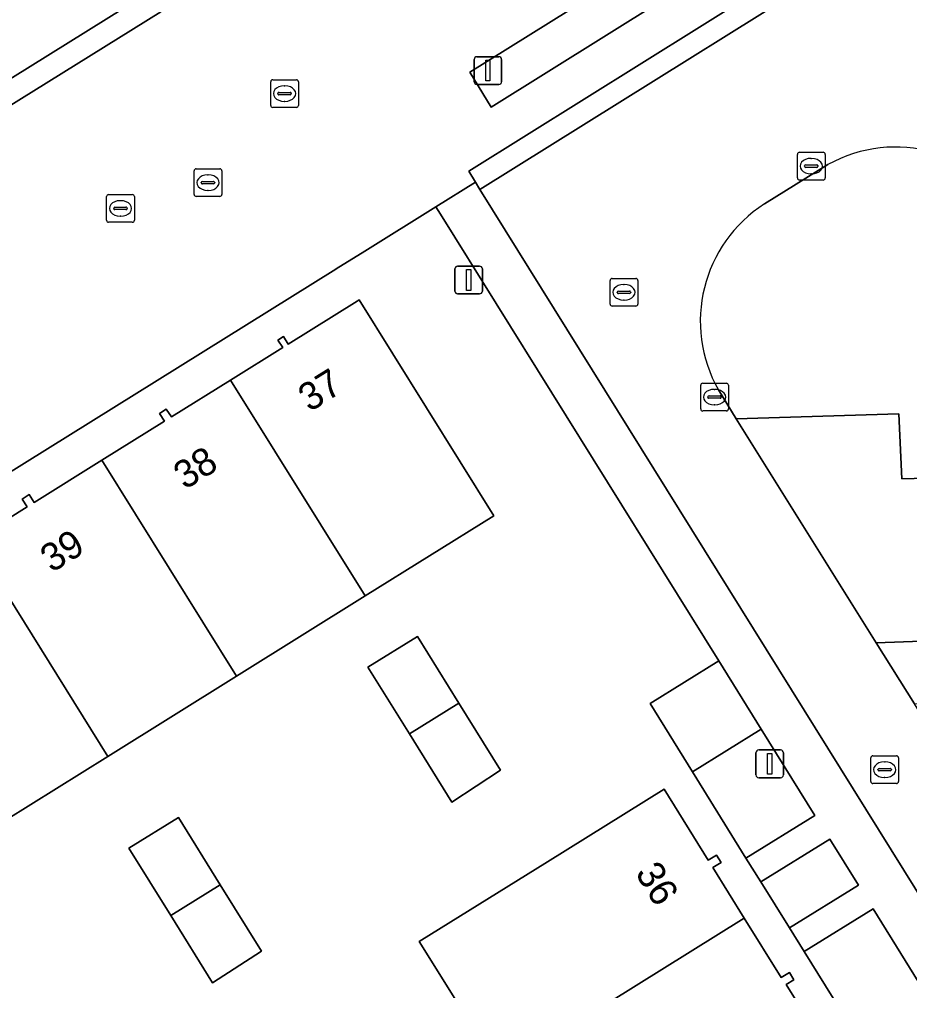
# Model space of a CAD drawing. Extents: x 159279 to 160377, y 384531 to 385888.
# Drawn here: x 159510.12 to 159542.21, y 385394.77 to 385429.79 of the extents above; entities that cross this region are included whole.
import ezdxf

# ---------------------------------------------------------------- set-up
doc = ezdxf.new("R2010")
doc.units = 0
for name, color, linetype in [('IMGEO_Erf', 7, 'Continuous'), ('IMGEO_Groenvoorziening', 7, 'Continuous'), ('IMGEO_Kolk', 7, 'Continuous'), ('IMGEO_Lichtmast', 7, 'Continuous'), ('IMGEO_Pand', 7, 'Continuous'), ('IMGEO_Pand_nummerreeks', 7, 'Continuous'), ('IMGEO_Parkeervlak_open', 7, 'Continuous'), ('IMGEO_Rijbaan_lokaal_open', 7, 'Continuous'), ('IMGEO_Rioolput', 7, 'Continuous'), ('IMGEO_Voetgangersgebied_open', 7, 'Continuous'), ('IMGEO_Voetpad_open', 7, 'Continuous')]:
    doc.layers.add(name, color=color, linetype=linetype)

msp = doc.modelspace()

# ---------------------------------------------------------------- linework, layer by layer
at = {"layer": 'IMGEO_Erf'}
for points in [[(159542.034, 385390.34), (159538.414, 385396.179), (159537.884, 385397.025), (159536.85, 385398.688), (159536.308, 385399.542), (159534.38, 385402.659), (159532.853, 385405.121), (159535.33, 385406.657), (159525.296, 385422.776), (159525.13, 385423.034), (159522.566, 385421.434), (159521.539, 385420.794), (159521.522, 385420.783), (159484.628, 385397.793)], [(159508.447, 385411.001), (159510.398, 385412.216), (159510.218, 385412.493), (159510.468, 385412.655), (159510.652, 385412.373), (159513.086, 385413.893), (159515.349, 385415.306), (159515.167, 385415.582), (159515.411, 385415.743), (159515.6, 385415.458), (159517.725, 385416.783), (159519.613, 385417.961), (159519.432, 385418.224), (159519.635, 385418.364), (159519.811, 385418.084), (159522.292, 385419.63), (159522.367, 385419.677), (159527.219, 385411.896), (159522.582, 385409.002), (159517.945, 385406.107), (159513.307, 385403.213), (159508.67, 385400.319)], [(159527.442, 385391.884), (159524.536, 385396.539), (159529.159, 385399.416), (159533.357, 385402.029), (159534.954, 385399.472), (159535.245, 385399.65), (159535.411, 385399.383), (159535.111, 385399.212), (159536.249, 385397.382), (159537.581, 385395.24), (159537.882, 385395.419), (159538.042, 385395.161), (159537.757, 385394.988), (159539.163, 385392.732)]]:
    msp.add_lwpolyline(points, dxfattribs=at)
for points in [[(159524.18, 385404.023), (159522.684, 385406.433), (159524.468, 385407.541), (159525.965, 385405.131), (159527.461, 385402.721), (159525.703, 385401.569)], [(159514.066, 385399.907), (159515.85, 385401.015), (159517.36, 385398.583), (159518.843, 385396.195), (159517.085, 385395.043), (159515.576, 385397.475)]]:
    msp.add_lwpolyline(points, close=True, dxfattribs=at)
at = {"layer": 'IMGEO_Groenvoorziening'}
for points in [[(159539.412, 385434.31), (159538.62, 385435.556), (159526.358, 385427.897), (159527.123, 385426.628)], [(159543.163, 385433.937), (159543.283, 385434.136), (159542.951, 385434.717), (159526.318, 385424.326), (159526.559, 385423.925), (159526.721, 385423.666)], [(159514.838, 385430.685), (159514.611, 385430.669), (159498.163, 385420.418), (159498.033, 385420.233), (159498.164, 385420.032), (159498.421, 385419.623), (159515.214, 385430.074)], [(159536.863, 385404.195), (159534.38, 385402.659), (159536.308, 385399.542), (159538.791, 385401.078)], [(159540.364, 385398.567), (159539.33, 385400.23), (159536.85, 385398.688), (159537.884, 385397.025)], [(159540.896, 385397.718), (159538.414, 385396.179), (159542.034, 385390.34), (159544.516, 385391.879)]]:
    msp.add_lwpolyline(points, close=True, dxfattribs=at)
for points in [[(159539.263, 385424.557), (159536.976, 385423.141)], [(159535.32, 385416.43), (159535.956, 385415.385), (159541.82, 385415.575), (159541.924, 385413.222), (159543.275, 385413.257), (159543.378, 385410.711), (159544.846, 385410.745), (159544.951, 385407.455), (159541.001, 385407.311), (159542.383, 385405.106), (159548.242, 385405.297), (159548.336, 385402.951), (159549.667, 385402.984), (159549.787, 385400.414), (159551.257, 385400.448), (159551.344, 385397.167), (159547.393, 385397.031), (159548.8, 385394.837), (159554.629, 385395.014), (159554.73, 385392.591), (159556.08, 385392.689), (159556.205, 385389.402), (159552.229, 385389.262), (159552.693, 385388.5)]]:
    msp.add_lwpolyline(points, dxfattribs=at)
for centre, radius, start, end in [((159541.706, 385420.187), 5.006, 29.7178, 119.2043), ((159539.691, 385418.911), 5.026, 122.6925, 209.5848)]:
    msp.add_arc(centre, radius, start, end, dxfattribs=at)
at = {"layer": 'IMGEO_Kolk'}
for p, q in [((159538.165, 385424.077), (159538.165, 385424.929)), ((159538.24, 385425.003), (159539.092, 385425.003)), ((159538.653, 385424.783), (159538.678, 385424.783)), ((159539.166, 385424.929), (159539.166, 385424.077)), ((159538.424, 385424.497), (159538.424, 385424.509)), ((159538.862, 385424.46), (159538.464, 385424.46)), ((159538.467, 385424.546), (159538.865, 385424.546)), ((159538.908, 385424.509), (159538.908, 385424.497)), ((159539.092, 385424.003), (159538.24, 385424.003)), ((159538.676, 385424.223), (159538.651, 385424.223)), ((159513.262, 385422.552), (159513.262, 385423.404)), ((159513.337, 385423.478), (159514.189, 385423.478)), ((159514.263, 385423.404), (159514.263, 385422.552)), ((159513.521, 385422.972), (159513.521, 385422.984)), ((159513.959, 385422.935), (159513.561, 385422.935)), ((159513.564, 385423.021), (159513.962, 385423.021)), ((159513.75, 385423.258), (159513.775, 385423.258)), ((159514.005, 385422.984), (159514.005, 385422.972)), ((159513.773, 385422.698), (159513.748, 385422.698)), ((159514.189, 385422.478), (159513.337, 385422.478)), ((159534.754, 385416.672), (159535.606, 385416.672)), ((159534.679, 385415.746), (159534.679, 385416.598)), ((159535.167, 385416.452), (159535.192, 385416.452)), ((159535.68, 385416.598), (159535.68, 385415.746)), ((159534.938, 385416.166), (159534.938, 385416.178)), ((159535.376, 385416.129), (159534.978, 385416.129)), ((159534.981, 385416.215), (159535.379, 385416.215)), ((159535.422, 385416.178), (159535.422, 385416.166)), ((159535.606, 385415.672), (159534.754, 385415.672)), ((159535.19, 385415.892), (159535.165, 385415.892))]:
    msp.add_line(p, q, dxfattribs=at)
for points in [[(159538.165, 385424.077), (159538.165, 385424.929)], [(159538.24, 385425.003), (159539.092, 385425.003)], [(159539.166, 385424.929), (159539.166, 385424.077)], [(159539.092, 385424.003), (159538.24, 385424.003)], [(159513.262, 385422.552), (159513.262, 385423.404)], [(159513.337, 385423.478), (159514.189, 385423.478)], [(159514.263, 385423.404), (159514.263, 385422.552)], [(159514.189, 385422.478), (159513.337, 385422.478)], [(159534.754, 385416.672), (159535.606, 385416.672)], [(159534.679, 385415.746), (159534.679, 385416.598)], [(159535.68, 385416.598), (159535.68, 385415.746)], [(159535.606, 385415.672), (159534.754, 385415.672)]]:
    msp.add_lwpolyline(points, dxfattribs=at)
for centre, radius, start, end in [((159538.242, 385424.927), 0.0765, 91.552, 178.448), ((159538.242, 385424.927), 0.0765, 91.552, 178.448), ((159539.09, 385424.927), 0.0765, 1.552, 88.448), ((159539.09, 385424.927), 0.0765, 1.552, 88.448), ((159538.464, 385424.506), 0.0403, 85.8775, 175.7526), ((159538.461, 385424.496), 0.0366, 178.938, 274.7102), ((159538.865, 385424.503), 0.043, 264.8664, 352.4533), ((159538.869, 385424.508), 0.0386, 1.7309, 96.639), ((159538.242, 385424.079), 0.0765, 181.552, 268.448), ((159538.242, 385424.079), 0.0765, 181.552, 268.448), ((159539.09, 385424.079), 0.0765, 271.552, 358.448), ((159539.09, 385424.079), 0.0765, 271.552, 358.448), ((159513.339, 385423.402), 0.0765, 91.552, 178.448), ((159513.339, 385423.402), 0.0765, 91.552, 178.448), ((159514.187, 385423.402), 0.0765, 1.552, 88.448), ((159514.187, 385423.402), 0.0765, 1.552, 88.448), ((159513.561, 385422.981), 0.0403, 85.8775, 175.7526), ((159513.558, 385422.971), 0.0366, 178.938, 274.7102), ((159513.962, 385422.978), 0.043, 264.8664, 352.4533), ((159513.966, 385422.983), 0.0386, 1.7309, 96.639), ((159513.339, 385422.554), 0.0765, 181.552, 268.448), ((159513.339, 385422.554), 0.0765, 181.552, 268.448), ((159514.187, 385422.554), 0.0765, 271.552, 358.448), ((159514.187, 385422.554), 0.0765, 271.552, 358.448), ((159534.756, 385416.596), 0.0765, 91.552, 178.448), ((159534.756, 385416.596), 0.0765, 91.552, 178.448), ((159535.604, 385416.596), 0.0765, 1.552, 88.448), ((159535.604, 385416.596), 0.0765, 1.552, 88.448), ((159534.978, 385416.175), 0.0403, 85.8775, 175.7526), ((159534.975, 385416.165), 0.0366, 178.938, 274.7102), ((159535.379, 385416.172), 0.043, 264.8664, 352.4533), ((159535.383, 385416.177), 0.0386, 1.7309, 96.639), ((159534.756, 385415.748), 0.0765, 181.552, 268.448), ((159534.756, 385415.748), 0.0765, 181.552, 268.448), ((159535.604, 385415.748), 0.0765, 271.552, 358.448), ((159535.604, 385415.748), 0.0765, 271.552, 358.448)]:
    msp.add_arc(centre, radius, start, end, dxfattribs=at)
for centre, major_axis, ratio, start_param, end_param in [((159538.652, 385424.503), (-0.387, 0.002), 0.722429, 4.712389, 7.853982), ((159538.677, 385424.503), (-0.39, 0.002), 0.717154, 1.570796, 4.712389), ((159513.749, 385422.978), (-0.387, 0.002), 0.722429, 4.712389, 7.853982), ((159513.774, 385422.978), (-0.39, 0.002), 0.717154, 1.570796, 4.712389), ((159535.166, 385416.172), (-0.387, 0.002), 0.722429, 4.712389, 7.853982), ((159535.191, 385416.172), (-0.39, 0.002), 0.717154, 1.570796, 4.712389)]:
    msp.add_ellipse(centre, major_axis=major_axis, ratio=ratio, start_param=start_param, end_param=end_param, dxfattribs=at)
at = {"layer": 'IMGEO_Lichtmast'}
for p, q in [((159526.512, 385427.55), (159526.512, 385428.35)), ((159526.512, 385428.35), (159526.512, 385427.55)), ((159526.612, 385428.45), (159527.402, 385428.45)), ((159527.402, 385428.45), (159526.612, 385428.45)), ((159527.502, 385428.35), (159527.502, 385427.55)), ((159527.502, 385427.55), (159527.502, 385428.35)), ((159527.402, 385427.45), (159526.612, 385427.45)), ((159526.612, 385427.45), (159527.402, 385427.45)), ((159525.918, 385420.896), (159526.708, 385420.896)), ((159526.708, 385420.896), (159525.918, 385420.896)), ((159525.818, 385419.996), (159525.818, 385420.796)), ((159525.818, 385420.796), (159525.818, 385419.996)), ((159526.808, 385420.796), (159526.808, 385419.996)), ((159526.808, 385419.996), (159526.808, 385420.796)), ((159526.708, 385419.896), (159525.918, 385419.896)), ((159525.918, 385419.896), (159526.708, 385419.896)), ((159536.671, 385402.545), (159536.671, 385403.345)), ((159536.671, 385403.345), (159536.671, 385402.545)), ((159536.771, 385403.445), (159537.561, 385403.445)), ((159537.561, 385403.445), (159536.771, 385403.445)), ((159537.661, 385403.345), (159537.661, 385402.545)), ((159537.661, 385402.545), (159537.661, 385403.345)), ((159537.561, 385402.445), (159536.771, 385402.445)), ((159536.771, 385402.445), (159537.561, 385402.445))]:
    msp.add_line(p, q, dxfattribs=at)
for points in [[(159526.932, 385428.325), (159527.082, 385428.325), (159527.082, 385427.575), (159526.932, 385427.575), (159526.932, 385428.325)], [(159526.238, 385420.771), (159526.388, 385420.771), (159526.388, 385420.021), (159526.238, 385420.021), (159526.238, 385420.771)], [(159537.091, 385403.32), (159537.241, 385403.32), (159537.241, 385402.57), (159537.091, 385402.57), (159537.091, 385403.32)]]:
    msp.add_lwpolyline(points, dxfattribs=at)
for centre, start, end in [((159526.612, 385428.35), 90, 180), ((159526.612, 385428.35), 90, 180), ((159527.402, 385428.35), 0, 90), ((159527.402, 385428.35), 360, 90), ((159526.612, 385427.55), 180, 270), ((159526.612, 385427.55), 180, 270), ((159527.402, 385427.55), 270, 0), ((159527.402, 385427.55), 270, 0), ((159525.918, 385420.796), 90, 180), ((159525.918, 385420.796), 90, 180), ((159526.708, 385420.796), 0, 90), ((159526.708, 385420.796), 360, 90), ((159525.918, 385419.996), 180, 270), ((159525.918, 385419.996), 180, 270), ((159526.708, 385419.996), 270, 0), ((159526.708, 385419.996), 270, 0), ((159536.771, 385403.345), 90, 180), ((159536.771, 385403.345), 90, 180), ((159537.561, 385403.345), 0, 90), ((159537.561, 385403.345), 360, 90), ((159536.771, 385402.545), 180, 270), ((159536.771, 385402.545), 180, 270), ((159537.561, 385402.545), 270, 0), ((159537.561, 385402.545), 270, 0)]:
    msp.add_arc(centre, 0.1, start, end, dxfattribs=at)
at = {"layer": 'IMGEO_Pand'}
for points in [[(159522.292, 385419.63), (159519.811, 385418.084), (159519.635, 385418.364), (159519.432, 385418.224), (159519.613, 385417.961), (159517.725, 385416.783), (159522.582, 385409.002), (159527.219, 385411.896), (159522.367, 385419.677)], [(159517.725, 385416.783), (159515.6, 385415.458), (159515.411, 385415.743), (159515.167, 385415.582), (159515.349, 385415.306), (159513.086, 385413.893), (159517.945, 385406.107), (159522.582, 385409.002)], [(159513.086, 385413.893), (159510.652, 385412.373), (159510.468, 385412.655), (159510.218, 385412.493), (159510.398, 385412.216), (159508.447, 385411.001), (159513.307, 385403.213), (159517.945, 385406.107)], [(159508.447, 385411.001), (159506.436, 385409.748), (159506.254, 385410.024), (159505.997, 385409.855), (159506.176, 385409.583), (159503.809, 385408.107), (159508.67, 385400.319), (159513.307, 385403.213)], [(159524.468, 385407.541), (159522.684, 385406.433), (159524.18, 385404.023), (159525.965, 385405.131)], [(159525.965, 385405.131), (159524.18, 385404.023), (159525.703, 385401.569), (159527.461, 385402.721)], [(159536.249, 385397.382), (159535.111, 385399.212), (159535.411, 385399.383), (159535.245, 385399.65), (159534.954, 385399.472), (159533.357, 385402.029), (159529.159, 385399.416), (159524.536, 385396.539), (159527.442, 385391.884)], [(159514.066, 385399.907), (159515.576, 385397.475), (159517.36, 385398.583), (159515.85, 385401.015)], [(159517.36, 385398.583), (159515.576, 385397.475), (159517.085, 385395.043), (159518.843, 385396.195)], [(159539.163, 385392.732), (159537.757, 385394.988), (159538.042, 385395.161), (159537.882, 385395.419), (159537.581, 385395.24), (159536.249, 385397.382), (159527.442, 385391.884), (159530.347, 385387.229)]]:
    msp.add_lwpolyline(points, close=True, dxfattribs=at)
at = {"layer": 'IMGEO_Parkeervlak_open'}
msp.add_lwpolyline([(159535.956, 385415.385), (159541.001, 385407.311), (159544.951, 385407.455), (159544.846, 385410.745), (159543.378, 385410.711), (159543.275, 385413.257), (159541.924, 385413.222), (159541.82, 385415.575)], close=True, dxfattribs=at)
at = {"layer": 'IMGEO_Rijbaan_lokaal_open'}
for points in [[(159468.661, 385467.705), (159498.163, 385420.418), (159514.611, 385430.669), (159485.055, 385477.992)], [(159566.721, 385396.176), (159543.163, 385433.937), (159526.721, 385423.666), (159557.684, 385373.918), (159585.844, 385328.715), (159586.834, 385327.175), (159586.995, 385326.924), (159589.962, 385328.78), (159589.295, 385329.853), (159588.331, 385331.359), (159586.447, 385334.412), (159579.858, 385344.998), (159579.015, 385346.375), (159573.978, 385354.409), (159573.199, 385355.697), (159568.168, 385363.744), (159567.323, 385365.147), (159562.201, 385373.298), (159561.027, 385375.175)], [(159536.976, 385423.141), (159539.263, 385424.557)], [(159552.693, 385388.5), (159552.229, 385389.262), (159548.8, 385394.837), (159547.393, 385397.031), (159542.383, 385405.106), (159541.001, 385407.311), (159535.956, 385415.385), (159535.32, 385416.43)]]:
    msp.add_lwpolyline(points, dxfattribs=at)
for centre, radius, start, end in [((159541.706, 385420.187), 5.006, 29.7178, 119.2043), ((159539.691, 385418.911), 5.026, 122.6925, 209.5848)]:
    msp.add_arc(centre, radius, start, end, dxfattribs=at)
at = {"layer": 'IMGEO_Rioolput'}
for p, q in [((159519.178, 385426.694), (159519.178, 385427.546)), ((159519.253, 385427.62), (159520.105, 385427.62)), ((159520.179, 385427.546), (159520.179, 385426.694)), ((159519.48, 385427.163), (159519.878, 385427.163)), ((159519.666, 385427.4), (159519.691, 385427.4)), ((159519.437, 385427.114), (159519.437, 385427.126)), ((159519.875, 385427.077), (159519.477, 385427.077)), ((159519.689, 385426.84), (159519.664, 385426.84)), ((159519.921, 385427.126), (159519.921, 385427.114)), ((159520.105, 385426.62), (159519.253, 385426.62)), ((159516.417, 385423.483), (159516.417, 385424.335)), ((159516.492, 385424.409), (159517.344, 385424.409)), ((159517.418, 385424.335), (159517.418, 385423.483)), ((159516.905, 385424.189), (159516.93, 385424.189)), ((159516.676, 385423.903), (159516.676, 385423.915)), ((159517.114, 385423.866), (159516.716, 385423.866)), ((159516.719, 385423.952), (159517.117, 385423.952)), ((159516.928, 385423.629), (159516.903, 385423.629)), ((159517.16, 385423.915), (159517.16, 385423.903)), ((159517.344, 385423.409), (159516.492, 385423.409)), ((159531.412, 385419.528), (159531.412, 385420.38)), ((159531.487, 385420.454), (159532.339, 385420.454)), ((159531.9, 385420.234), (159531.925, 385420.234)), ((159532.413, 385420.38), (159532.413, 385419.528)), ((159531.671, 385419.948), (159531.671, 385419.96)), ((159532.109, 385419.911), (159531.711, 385419.911)), ((159531.714, 385419.997), (159532.112, 385419.997)), ((159532.155, 385419.96), (159532.155, 385419.948)), ((159532.339, 385419.454), (159531.487, 385419.454)), ((159531.923, 385419.674), (159531.898, 385419.674)), ((159540.811, 385402.31), (159540.811, 385403.162)), ((159540.886, 385403.236), (159541.738, 385403.236)), ((159541.299, 385403.016), (159541.324, 385403.016)), ((159541.812, 385403.162), (159541.812, 385402.31)), ((159541.07, 385402.73), (159541.07, 385402.742)), ((159541.508, 385402.693), (159541.11, 385402.693)), ((159541.113, 385402.779), (159541.511, 385402.779)), ((159541.554, 385402.742), (159541.554, 385402.73)), ((159541.322, 385402.456), (159541.297, 385402.456)), ((159541.738, 385402.236), (159540.886, 385402.236))]:
    msp.add_line(p, q, dxfattribs=at)
for points in [[(159519.178, 385426.694), (159519.178, 385427.546)], [(159519.253, 385427.62), (159520.105, 385427.62)], [(159520.179, 385427.546), (159520.179, 385426.694)], [(159520.105, 385426.62), (159519.253, 385426.62)], [(159516.417, 385423.483), (159516.417, 385424.335)], [(159516.492, 385424.409), (159517.344, 385424.409)], [(159517.418, 385424.335), (159517.418, 385423.483)], [(159517.344, 385423.409), (159516.492, 385423.409)], [(159531.412, 385419.528), (159531.412, 385420.38)], [(159531.487, 385420.454), (159532.339, 385420.454)], [(159532.413, 385420.38), (159532.413, 385419.528)], [(159532.339, 385419.454), (159531.487, 385419.454)], [(159540.811, 385402.31), (159540.811, 385403.162)], [(159540.886, 385403.236), (159541.738, 385403.236)], [(159541.812, 385403.162), (159541.812, 385402.31)], [(159541.738, 385402.236), (159540.886, 385402.236)]]:
    msp.add_lwpolyline(points, dxfattribs=at)
for centre, radius, start, end in [((159519.255, 385427.544), 0.0765, 91.552, 178.448), ((159519.255, 385427.544), 0.0765, 91.552, 178.448), ((159520.103, 385427.544), 0.0765, 1.552, 88.448), ((159520.103, 385427.544), 0.0765, 1.552, 88.448), ((159519.477, 385427.123), 0.0403, 85.8775, 175.7526), ((159519.882, 385427.125), 0.0386, 1.7309, 96.639), ((159519.474, 385427.113), 0.0366, 178.938, 274.7102), ((159519.878, 385427.12), 0.043, 264.8664, 352.4533), ((159519.255, 385426.696), 0.0765, 181.552, 268.448), ((159519.255, 385426.696), 0.0765, 181.552, 268.448), ((159520.103, 385426.696), 0.0765, 271.552, 358.448), ((159520.103, 385426.696), 0.0765, 271.552, 358.448), ((159516.494, 385424.333), 0.0765, 91.552, 178.448), ((159516.494, 385424.333), 0.0765, 91.552, 178.448), ((159517.342, 385424.333), 0.0765, 1.552, 88.448), ((159517.342, 385424.333), 0.0765, 1.552, 88.448), ((159516.716, 385423.912), 0.0403, 85.8775, 175.7526), ((159516.713, 385423.902), 0.0366, 178.938, 274.7102), ((159517.117, 385423.909), 0.043, 264.8664, 352.4533), ((159517.121, 385423.914), 0.0386, 1.7309, 96.639), ((159516.494, 385423.485), 0.0765, 181.552, 268.448), ((159516.494, 385423.485), 0.0765, 181.552, 268.448), ((159517.342, 385423.485), 0.0765, 271.552, 358.448), ((159517.342, 385423.485), 0.0765, 271.552, 358.448), ((159531.489, 385420.378), 0.0765, 91.552, 178.448), ((159531.489, 385420.378), 0.0765, 91.552, 178.448), ((159532.337, 385420.378), 0.0765, 1.552, 88.448), ((159532.337, 385420.378), 0.0765, 1.552, 88.448), ((159531.711, 385419.957), 0.0403, 85.8775, 175.7526), ((159531.708, 385419.947), 0.0366, 178.938, 274.7102), ((159532.112, 385419.954), 0.043, 264.8664, 352.4533), ((159532.116, 385419.959), 0.0386, 1.7309, 96.639), ((159531.489, 385419.53), 0.0765, 181.552, 268.448), ((159531.489, 385419.53), 0.0765, 181.552, 268.448), ((159532.337, 385419.53), 0.0765, 271.552, 358.448), ((159532.337, 385419.53), 0.0765, 271.552, 358.448), ((159540.888, 385403.16), 0.0765, 91.552, 178.448), ((159540.888, 385403.16), 0.0765, 91.552, 178.448), ((159541.736, 385403.16), 0.0765, 1.552, 88.448), ((159541.736, 385403.16), 0.0765, 1.552, 88.448), ((159541.11, 385402.739), 0.0403, 85.8775, 175.7526), ((159541.107, 385402.729), 0.0366, 178.938, 274.7102), ((159541.511, 385402.736), 0.043, 264.8664, 352.4533), ((159541.515, 385402.741), 0.0386, 1.7309, 96.639), ((159540.888, 385402.312), 0.0765, 181.552, 268.448), ((159540.888, 385402.312), 0.0765, 181.552, 268.448), ((159541.736, 385402.312), 0.0765, 271.552, 358.448), ((159541.736, 385402.312), 0.0765, 271.552, 358.448)]:
    msp.add_arc(centre, radius, start, end, dxfattribs=at)
for centre, major_axis, ratio, start_param, end_param in [((159519.665, 385427.12), (-0.387, 0.002), 0.722429, 4.712389, 7.853982), ((159519.69, 385427.12), (-0.39, 0.002), 0.717154, 1.570796, 4.712389), ((159516.904, 385423.909), (-0.387, 0.002), 0.722429, 4.712389, 7.853982), ((159516.929, 385423.909), (-0.39, 0.002), 0.717154, 1.570796, 4.712389), ((159531.899, 385419.954), (-0.387, 0.002), 0.722429, 4.712389, 7.853982), ((159531.924, 385419.954), (-0.39, 0.002), 0.717154, 1.570796, 4.712389), ((159541.298, 385402.736), (-0.387, 0.002), 0.722429, 4.712389, 7.853982), ((159541.323, 385402.736), (-0.39, 0.002), 0.717154, 1.570796, 4.712389)]:
    msp.add_ellipse(centre, major_axis=major_axis, ratio=ratio, start_param=start_param, end_param=end_param, dxfattribs=at)
at = {"layer": 'IMGEO_Voetgangersgebied_open'}
msp.add_lwpolyline([(159539.412, 385434.31), (159527.123, 385426.628), (159526.358, 385427.897), (159538.62, 385435.556)], close=True, dxfattribs=at)
for points in [[(159484.628, 385397.793), (159521.522, 385420.783), (159521.539, 385420.794), (159522.566, 385421.434), (159525.13, 385423.034), (159526.559, 385423.925), (159526.318, 385424.326), (159542.951, 385434.717)], [(159515.214, 385430.074), (159498.421, 385419.623)]]:
    msp.add_lwpolyline(points, dxfattribs=at)
at = {"layer": 'IMGEO_Voetpad_open'}
msp.add_lwpolyline([(159557.684, 385373.918), (159526.721, 385423.666), (159526.559, 385423.925), (159525.13, 385423.034), (159525.296, 385422.776), (159535.33, 385406.657), (159536.863, 385404.195), (159538.791, 385401.078), (159536.308, 385399.542), (159536.85, 385398.688), (159539.33, 385400.23), (159540.364, 385398.567), (159537.884, 385397.025), (159538.414, 385396.179), (159540.896, 385397.718), (159544.516, 385391.879)], dxfattribs=at)
msp.add_lwpolyline([(159535.33, 385406.657), (159532.853, 385405.121), (159534.38, 385402.659), (159536.863, 385404.195)], close=True, dxfattribs=at)

# ---------------------------------------------------------------- texts
at = {"layer": 'IMGEO_Pand_nummerreeks'}
for s, rotation, p in [('37', 31.9309, (159520.581, 385415.618)), ('38', 31.9539, (159516.087, 385412.815)), ('39', 31.9825, (159511.285, 385409.821)), ('36', 301.8734, (159532.297, 385399.004))]:
    msp.add_text(s, height=1, rotation=rotation, dxfattribs=at).set_placement(p)

doc.saveas('drawing.dxf')
